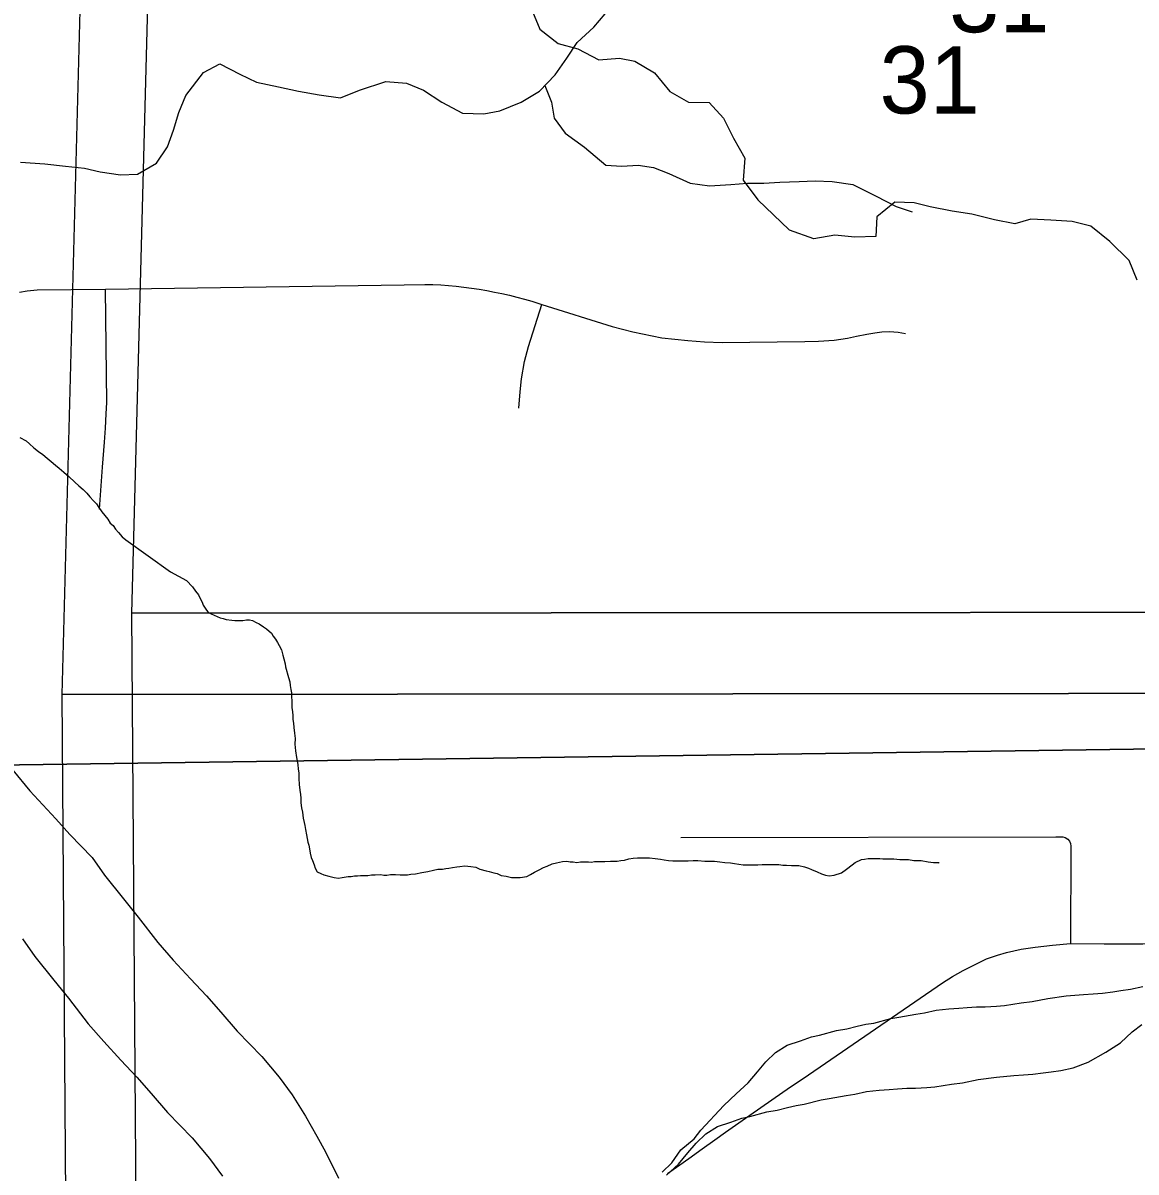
# Model space of a CAD drawing. Extents: x -21.1 to 50.3, y 0 to 22.1.
# Drawn here: x 2.692 to 3.383, y 18.656 to 19.37 of the extents above; entities that cross this region are included whole.
import ezdxf

# ---------------------------------------------------------------- set-up
doc = ezdxf.new("R2010")
doc.units = 0
for name, color, linetype in [('GM_X_Major_River', 7, 'Continuous'), ('GM_X_Minor_River', 7, 'Continuous'), ('GM_X_Section', 7, 'Continuous'), ('GM_X_Section_Text', 7, 'Continuous'), ('GM_X_State_Route', 7, 'Continuous'), ('GM_X_Township_Road', 7, 'Continuous')]:
    doc.layers.add(name, color=color, linetype=linetype)

msp = doc.modelspace()

# ---------------------------------------------------------------- linework, layer by layer
at = {"layer": 'GM_X_Major_River'}
for points in [[(2.68533, 18.9059), (2.69604, 18.89307), (2.71209, 18.87573), (2.72089, 18.86592), (2.73464, 18.8516), (2.7423, 18.84065), (2.75416, 18.82593), (2.76335, 18.81461), (2.77559, 18.79875), (2.78515, 18.78781), (2.79586, 18.77612), (2.80579, 18.76557), (2.81459, 18.75538), (2.82491, 18.74369), (2.84019, 18.72786), (2.8509, 18.71503), (2.85894, 18.70408), (2.86738, 18.69086), (2.87429, 18.67838), (2.87968, 18.66855), (2.88776, 18.65229)], [(2.69135, 18.80108), (2.69901, 18.79013), (2.71088, 18.77541), (2.72006, 18.76409), (2.73231, 18.74824), (2.74187, 18.7373), (2.75257, 18.72561), (2.7625, 18.71505), (2.7713, 18.70487), (2.78162, 18.69318), (2.7969, 18.67735), (2.80761, 18.66452), (2.81566, 18.65357)]]:
    msp.add_lwpolyline(points, dxfattribs=at)
at = {"layer": 'GM_X_Minor_River'}
for points in [[(2.69008, 19.28395), (2.70524, 19.28281), (2.71813, 19.2813), (2.72988, 19.28016), (2.73974, 19.27789), (2.75224, 19.27599), (2.76286, 19.27637), (2.77461, 19.2832), (2.78144, 19.29344), (2.78523, 19.30368), (2.78865, 19.31468), (2.79283, 19.3253), (2.80383, 19.33972), (2.81407, 19.34503), (2.82657, 19.33858), (2.8368, 19.33365), (2.85045, 19.33062), (2.86296, 19.32797), (2.87584, 19.32569), (2.88911, 19.3238), (2.90086, 19.32873), (2.91716, 19.33404), (2.93005, 19.33291), (2.94066, 19.32874), (2.95203, 19.32115), (2.96492, 19.31433), (2.97818, 19.31395), (2.98804, 19.31585), (3.00131, 19.32116), (3.01268, 19.32799), (3.02254, 19.33823), (3.02975, 19.34847), (3.0362, 19.35833), (3.04644, 19.36782), (3.05706, 19.38033)], [(3.00737, 19.3801), (3.01291, 19.36654), (3.02441, 19.35763), (3.03657, 19.35443), (3.04956, 19.34745), (3.0624, 19.34843), (3.07189, 19.3467), (3.08412, 19.33932), (3.09378, 19.32773), (3.10525, 19.3211), (3.11811, 19.32094), (3.12698, 19.31123), (3.13325, 19.29882), (3.14028, 19.28642), (3.13938, 19.27274), (3.1483, 19.26037), (3.16788, 19.2418)], [(3.01613, 19.33157), (3.02026, 19.32116), (3.02177, 19.3113), (3.02859, 19.30182), (3.04072, 19.2931), (3.05398, 19.2821), (3.06383, 19.28134), (3.07407, 19.2821), (3.08354, 19.28059), (3.09302, 19.2768), (3.10628, 19.27073), (3.11841, 19.26922), (3.13168, 19.26998), (3.14191, 19.27074), (3.15215, 19.27074), (3.162, 19.2715), (3.17413, 19.27188), (3.18399, 19.27226), (3.1946, 19.27188), (3.20749, 19.26999), (3.22189, 19.26278), (3.2344, 19.25634), (3.24425, 19.25292)], [(3.38423, 19.21056), (3.37927, 19.22273), (3.36707, 19.2345), (3.35526, 19.24399), (3.34384, 19.24702), (3.33053, 19.24776), (3.31797, 19.24851), (3.30808, 19.24546), (3.29552, 19.2481), (3.28144, 19.25151), (3.26926, 19.25339), (3.25555, 19.25604), (3.24566, 19.25869), (3.23348, 19.25905), (3.22246, 19.24991), (3.22172, 19.23774), (3.20878, 19.23735), (3.19622, 19.23847), (3.18329, 19.23617), (3.16799, 19.24169)], [(2.68982, 19.11262), (2.69359, 19.11065), (2.69584, 19.10871), (2.69845, 19.10638), (2.70145, 19.10405), (2.70408, 19.1021), (2.70669, 19.09977), (2.70932, 19.09782), (2.71194, 19.0955), (2.71418, 19.09356), (2.71718, 19.09122), (2.72017, 19.08851), (2.72391, 19.08502), (2.72652, 19.08269), (2.72914, 19.08036), (2.73138, 19.07804), (2.73324, 19.07573), (2.73548, 19.07341), (2.73734, 19.07148), (2.73882, 19.06917), (2.74067, 19.06648), (2.74253, 19.06417), (2.74438, 19.06185), (2.74586, 19.05955), (2.74773, 19.05799), (2.74921, 19.05569), (2.75108, 19.05375), (2.75331, 19.05105), (2.75555, 19.04911), (2.78332, 19.02911)], [(2.78332, 19.02911), (2.79331, 19.02381), (2.79706, 19.01995), (2.79892, 19.01726), (2.80079, 19.01495), (2.8019, 19.01266), (2.80301, 19.01036), (2.80374, 19.00845), (2.80486, 19.00653), (2.80672, 19.00384), (2.80862, 19.00306), (2.8124, 19.00148), (2.81429, 19.0007), (2.81618, 19.00029), (2.81808, 18.9995), (2.82149, 18.99908), (2.82339, 18.99905), (2.82606, 18.99901), (2.82834, 18.99898), (2.83063, 18.99933), (2.83253, 18.9993), (2.83442, 18.9989), (2.83669, 18.99772), (2.83858, 18.99694), (2.84122, 18.995), (2.8431, 18.99383), (2.84611, 18.99113), (2.84722, 18.98921), (2.84872, 18.98729), (2.84983, 18.98537), (2.85095, 18.98345), (2.85243, 18.98077), (2.85314, 18.97734), (2.85387, 18.97505), (2.85459, 18.972), (2.85495, 18.97009), (2.85676, 18.9636), (2.85748, 18.96092), (2.85783, 18.95864), (2.85818, 18.95597), (2.85853, 18.95406), (2.8585, 18.95216), (2.85883, 18.94836), (2.85878, 18.94493), (2.85913, 18.94226), (2.85948, 18.93998), (2.85944, 18.93732), (2.85979, 18.93503), (2.86013, 18.93236), (2.86047, 18.92893), (2.8608, 18.92551), (2.86075, 18.92208), (2.86108, 18.9179), (2.86178, 18.9137), (2.86249, 18.90951), (2.86282, 18.90646), (2.86317, 18.90417), (2.86312, 18.90075), (2.86345, 18.89694), (2.86379, 18.89351), (2.86413, 18.89085), (2.86448, 18.88856), (2.86444, 18.88552), (2.86477, 18.88247), (2.8655, 18.8798), (2.86583, 18.87599), (2.86655, 18.87332), (2.86691, 18.87141), (2.86725, 18.86912), (2.86797, 18.86569), (2.86832, 18.8634), (2.86866, 18.86112), (2.8694, 18.85921), (2.86975, 18.85692), (2.87009, 18.85425), (2.87082, 18.85158), (2.87155, 18.84967), (2.87266, 18.84699), (2.87339, 18.84508), (2.8745, 18.84278), (2.87677, 18.84161), (2.87866, 18.84082), (2.88169, 18.84002), (2.8851, 18.83921), (2.88776, 18.83879), (2.89004, 18.83914), (2.89386, 18.83985), (2.89576, 18.83982), (2.89766, 18.84018), (2.89957, 18.84015), (2.90148, 18.84051), (2.90376, 18.84048), (2.90604, 18.84044), (2.90833, 18.84079), (2.91061, 18.84076), (2.91403, 18.84109), (2.91593, 18.84069), (2.91783, 18.84066), (2.92012, 18.84101), (2.92316, 18.84097), (2.9262, 18.84093)], [(2.9262, 18.84093), (2.92811, 18.8409), (2.93077, 18.84086), (2.93267, 18.84122), (2.93572, 18.84156), (2.93953, 18.84226), (2.94335, 18.84297), (2.94678, 18.84369), (2.94945, 18.84441), (2.9525, 18.84437), (2.9544, 18.84472), (2.95631, 18.84508), (2.95859, 18.84543), (2.96126, 18.84577), (2.96317, 18.84612), (2.96622, 18.84646), (2.97002, 18.84603), (2.97305, 18.84561), (2.9757, 18.84443), (2.97949, 18.84324), (2.98138, 18.84283), (2.98441, 18.84203), (2.98631, 18.84162), (2.98896, 18.84044), (2.99199, 18.84002), (2.99541, 18.83921), (2.99807, 18.83918), (3.00073, 18.83914), (3.00492, 18.83984), (3.00722, 18.84095), (3.00952, 18.84244), (3.01259, 18.84392), (3.01527, 18.8454), (3.01756, 18.84613), (3.02062, 18.84761), (3.0233, 18.84834), (3.02711, 18.84904), (3.02978, 18.84939), (3.03167, 18.84898), (3.03358, 18.84896), (3.03585, 18.84854), (3.03814, 18.84889), (3.04042, 18.84886), (3.04308, 18.84883), (3.04499, 18.8488), (3.04689, 18.84915), (3.04917, 18.84912), (3.05107, 18.8491), (3.05336, 18.84906), (3.05678, 18.8494), (3.05868, 18.84937), (3.06097, 18.84934), (3.06325, 18.84969), (3.06554, 18.85004), (3.06821, 18.85076), (3.07088, 18.85111), (3.07355, 18.85145), (3.08115, 18.85134), (3.08457, 18.85092), (3.08799, 18.85049), (3.09026, 18.85008), (3.09292, 18.84966), (3.09558, 18.84962), (3.09863, 18.84958), (3.10167, 18.84954), (3.10509, 18.84949), (3.10814, 18.84983), (3.11118, 18.84979), (3.11536, 18.84935), (3.1184, 18.84931), (3.12144, 18.84927), (3.12486, 18.84884), (3.1279, 18.84842), (3.13132, 18.84837), (3.13398, 18.84795), (3.13663, 18.84754), (3.13929, 18.84712), (3.14233, 18.84708), (3.14537, 18.84704), (3.14842, 18.84699), (3.15108, 18.84734), (3.15337, 18.84731), (3.15565, 18.84727), (3.15907, 18.84723), (3.16135, 18.8472), (3.16401, 18.84678), (3.16629, 18.84675), (3.16933, 18.84671), (3.17199, 18.84667), (3.1739, 18.84664), (3.17731, 18.84584), (3.17996, 18.84504), (3.18185, 18.84425), (3.18525, 18.84268), (3.1879, 18.84151), (3.19055, 18.84071), (3.19283, 18.8403), (3.19587, 18.84064), (3.20046, 18.84209), (3.20353, 18.84433), (3.20699, 18.84695)], [(3.20699, 18.84695), (3.20891, 18.84844), (3.21274, 18.85029), (3.21465, 18.85065), (3.21694, 18.851), (3.2196, 18.85096), (3.22188, 18.85093), (3.22416, 18.8509), (3.22606, 18.85087), (3.22796, 18.85084), (3.23025, 18.85081), (3.23291, 18.85078), (3.23671, 18.85034), (3.23937, 18.8503), (3.24203, 18.85027), (3.24545, 18.84984), (3.25001, 18.84978), (3.25418, 18.84896), (3.2576, 18.84853), (3.2595, 18.84851), (3.26064, 18.84849), (3.26102, 18.84811)], [(3.08893, 18.65601), (3.09497, 18.66176), (3.10061, 18.66979), (3.10891, 18.6767), (3.11305, 18.68206), (3.12737, 18.69738), (3.13491, 18.70467), (3.14246, 18.71158), (3.1481, 18.71847), (3.15337, 18.72459), (3.15941, 18.73035), (3.1666, 18.73497), (3.17494, 18.7377), (3.18176, 18.74003), (3.18669, 18.74122), (3.19732, 18.74396), (3.20377, 18.74516), (3.21022, 18.74673), (3.21554, 18.74791), (3.22047, 18.74871), (3.2311, 18.75146), (3.23603, 18.75226), (3.24666, 18.75425), (3.25198, 18.75505), (3.25919, 18.75663), (3.26717, 18.75746), (3.27325, 18.75789), (3.27857, 18.75831), (3.28427, 18.75874), (3.28959, 18.75878), (3.29681, 18.75922), (3.30175, 18.75964), (3.312, 18.76125), (3.31884, 18.76206), (3.32871, 18.76404), (3.3401, 18.76566), (3.35074, 18.7665), (3.35682, 18.76693), (3.36252, 18.76736), (3.36898, 18.76817), (3.37392, 18.76897), (3.37999, 18.76978), (3.38758, 18.77137)], [(3.09162, 18.65415), (3.09917, 18.66106), (3.10481, 18.66795), (3.11009, 18.67408), (3.11612, 18.67983), (3.12331, 18.68445), (3.13165, 18.68718), (3.13847, 18.68952), (3.14341, 18.6907), (3.15403, 18.69345), (3.16048, 18.69464), (3.16693, 18.69621), (3.17225, 18.6974), (3.17718, 18.6982), (3.18781, 18.70095), (3.19274, 18.70175), (3.20337, 18.70374), (3.20869, 18.70454), (3.2159, 18.70612), (3.22388, 18.70694), (3.22996, 18.70737), (3.23528, 18.70779), (3.24098, 18.70822), (3.2463, 18.70827), (3.25352, 18.70871), (3.25846, 18.70913), (3.26871, 18.71073), (3.27555, 18.71155), (3.28542, 18.71353), (3.29681, 18.71514), (3.30745, 18.71599), (3.31353, 18.71642), (3.31923, 18.71684), (3.32569, 18.71766), (3.33063, 18.71846), (3.3367, 18.71927), (3.3443, 18.72085), (3.35377, 18.72435), (3.36475, 18.73052), (3.37382, 18.7363), (3.38099, 18.7432), (3.38703, 18.74782)]]:
    msp.add_lwpolyline(points, dxfattribs=at)
at = {"layer": 'GM_X_Section'}
for points in [[(3.82397, 20.01814), (3.83539, 19.00471), (3.80166, 19.0044), (2.75941, 19.00342), (2.78495, 19.98), (2.78619, 20.01563)], [(3.78068, 19.96762), (3.7921, 18.95419), (3.75837, 18.95389), (2.71612, 18.9529), (2.74167, 19.92948), (2.74291, 19.96511)], [(3.4813, 19.9322), (3.48506, 18.92038), (2.48311, 18.9064), (2.47214, 19.91783)], [(2.75941, 19.00342), (3.80166, 19.0044), (3.80452, 18.01477), (2.7666, 18.00853)], [(2.71612, 18.9529), (3.75837, 18.95389), (3.76124, 17.96425), (2.72331, 17.95801)], [(3.48506, 18.92038), (3.48086, 17.90781), (2.49066, 17.89119), (2.48311, 18.9064)]]:
    msp.add_lwpolyline(points, close=True, dxfattribs=at)
at = {"layer": 'GM_X_State_Route'}
msp.add_lwpolyline([(3.09219, 18.65509), (3.10554, 18.66451), (3.11375, 18.67042), (3.12163, 18.67612), (3.12831, 18.68082), (3.13871, 18.68805), (3.16871, 18.70907), (3.17648, 18.71432), (3.26319, 18.77366), (3.26943, 18.7776), (3.27611, 18.78132), (3.28344, 18.78515), (3.29055, 18.78855), (3.29734, 18.79095), (3.30292, 18.79259), (3.31201, 18.79457), (3.32077, 18.79588), (3.33161, 18.79708), (3.34267, 18.79807), (3.36358, 18.79785), (3.38767, 18.79802), (3.42872, 18.79895)], dxfattribs=at)
at = {"layer": 'GM_X_Township_Road'}
for points in [[(2.68948, 19.20313), (2.69437, 19.20399), (2.70061, 19.20447), (2.74301, 19.20484), (2.92856, 19.20765), (2.94151, 19.2079), (2.94652, 19.20777), (2.95141, 19.20768), (2.95619, 19.20728), (2.96096, 19.2068), (2.96573, 19.20624), (2.97047, 19.2056), (2.97521, 19.20486), (2.97994, 19.20406), (2.98465, 19.20316), (2.98935, 19.20219), (2.99402, 19.20113), (2.99868, 19.19999), (3.00332, 19.19877), (3.00794, 19.19747), (3.01423, 19.19543), (3.05787, 19.18162), (3.07082, 19.17844), (3.08879, 19.17477), (3.10492, 19.17294), (3.11519, 19.1722), (3.12631, 19.17172), (3.17753, 19.17245), (3.1862, 19.17257), (3.19574, 19.17319), (3.20405, 19.17453), (3.20974, 19.17562), (3.21615, 19.17685), (3.22104, 19.17782), (3.22556, 19.17844), (3.23032, 19.17856), (3.2357, 19.17819), (3.2401, 19.17746)], [(2.73923, 19.06819), (2.74106, 19.09423), (2.74241, 19.10987), (2.74301, 19.11855), (2.7435, 19.12747), (2.74375, 19.13456), (2.74301, 19.20484)], [(2.99981, 19.13101), (3.0007, 19.14105), (3.00152, 19.14911), (3.00348, 19.15986), (3.00592, 19.16927), (3.01423, 19.19543)], [(3.10051, 18.86397), (3.33358, 18.86452), (3.33796, 18.86441), (3.33949, 18.86397), (3.34102, 18.8631), (3.34211, 18.86178), (3.34277, 18.86036), (3.34302, 18.85872), (3.34267, 18.79807)]]:
    msp.add_lwpolyline(points, dxfattribs=at)

# ---------------------------------------------------------------- texts
at = {"layer": 'GM_X_Section_Text'}
for p in [(3.26735, 19.36463), (3.22406, 19.31411)]:
    msp.add_text('31', height=0.041856, rotation=0.00001, dxfattribs=at).set_placement(p)

doc.saveas('drawing.dxf')
